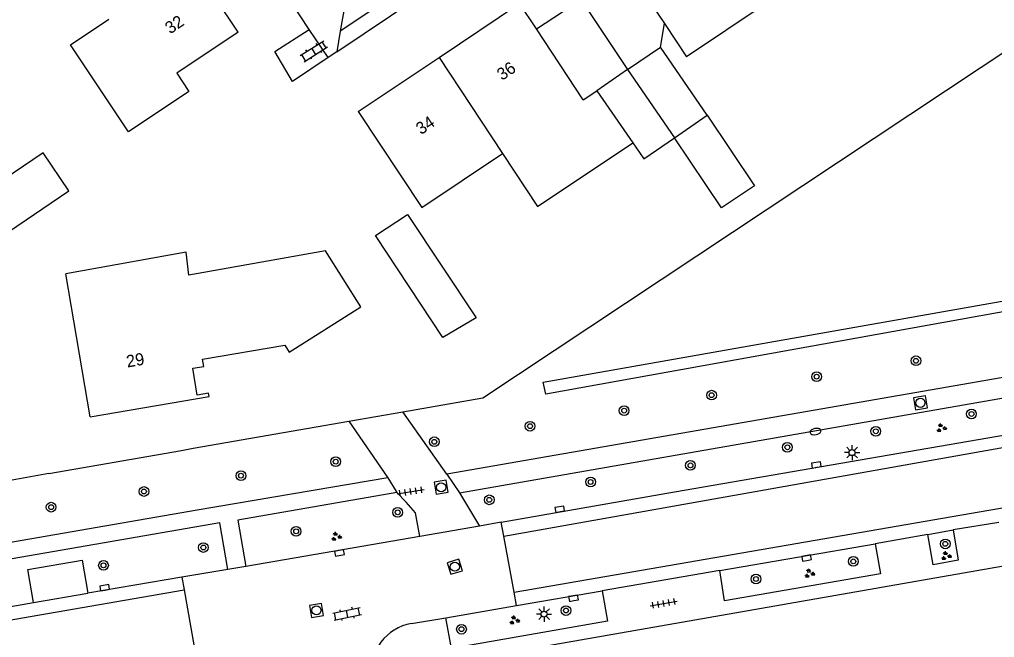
# Model space of a CAD drawing. Extents: x 137999 to 141000, y 397500 to 400501.
# Drawn here: x 138124.3 to 138204.7, y 399185 to 399235.9 of the extents above; entities that cross this region are included whole.
import ezdxf

# ---------------------------------------------------------------- set-up
doc = ezdxf.new("R2010")
doc.units = 0
for name, color, linetype in [('gg-afsc-erfafscheiding', 7, 'Continuous'), ('gg-afsc-hekwerk', 7, 'Continuous'), ('gg-anno-huisnummerreeks BGT', 7, 'Continuous'), ('gg-bbg-bijgebouw', 7, 'Continuous'), ('gg-bbg-gedigitaliseerde bebouwing', 7, 'Continuous'), ('gg-bbg-gedigitaliseerde bijgebouw', 7, 'Continuous'), ('gg-bbg-hoofdgebouw', 7, 'Continuous'), ('gg-bbg-luifel en loopbrug', 7, 'Continuous'), ('gg-bbg-tussenscheiding', 7, 'Continuous'), ('gg-knt-verharding', 7, 'Continuous'), ('gg-knt-verharding nz', 7, 'Continuous'), ('gt-grn-groengrens', 7, 'Continuous'), ('gt-grn-weggrens', 7, 'Continuous'), ('gt-symb-boom', 7, 'Continuous'), ('gt-symb-brandkraan', 7, 'Continuous'), ('gt-symb-groenvak', 7, 'Continuous'), ('gt-symb-klinker verharding', 7, 'Continuous'), ('gt-symb-kolk', 7, 'Continuous'), ('gt-symb-lichtmast', 7, 'Continuous'), ('gt-symb-rioolschacht', 7, 'Continuous'), ('gt-symb-tegel verharding', 7, 'Continuous')]:
    doc.layers.add(name, color=color, linetype=linetype)

# ---------------------------------------------------------------- blocks, each defined once
blk = doc.blocks.new('gt0-KL1')
at = {"layer": 'gt-symb-klinker verharding'}
for p, q in [((-1.15, 0.3), (1.15, 0.3)), ((-1, -0.3), (-1, 0.3)), ((-0.5, 0.3), (-0.5, 0.45)), ((0, -0.3), (0, 0.3)), ((0.5, 0.3), (0.5, 0.45)), ((1, -0.3), (1, 0.3)), ((-1.15, -0.3), (1.15, -0.3)), ((-0.5, -0.45), (-0.5, -0.3)), ((0.5, -0.45), (0.5, -0.3))]:
    blk.add_line(p, q, dxfattribs=at)
blk = doc.blocks.new('gt0-BOOM')
at = {"layer": 'gt-symb-boom'}
for radius in [0.4, 0.2]:
    blk.add_circle((0, 0), radius, dxfattribs=at)
blk = doc.blocks.new('gt0-KOLK')
at = {"layer": 'gt-symb-kolk'}
blk.add_lwpolyline([(0, 0), (0.375, 0), (0.375, 0.4), (-0.375, 0.4), (-0.375, 0), (0, 0)], dxfattribs=at)
blk = doc.blocks.new('gt0-TEG1')
at = {"layer": 'gt-symb-tegel verharding'}
for p, q in [((-1.125, 0), (1.125, 0)), ((-0.9, -0.25), (-0.9, 0.25)), ((-0.45, -0.25), (-0.45, 0.25)), ((0, -0.25), (0, 0.25)), ((0.45, -0.25), (0.45, 0.25)), ((0.9, -0.25), (0.9, 0.25))]:
    blk.add_line(p, q, dxfattribs=at)
blk = doc.blocks.new('gt0-RS')
at = {"layer": 'gt-symb-rioolschacht'}
blk.add_lwpolyline([(-0.5, -0.5), (0.5, -0.5), (0.5, 0.5), (-0.5, 0.5)], close=True, dxfattribs=at)
blk.add_circle((0, 0), 0.375, dxfattribs=at)
blk = doc.blocks.new('gt0-GRVAK')
at = {"layer": 'gt-symb-groenvak'}
for p, q in [((-0.11, 0.189), (-0.228, 0.24)), ((-0.182, 0.153), (0.088, 0.153)), ((-0.091, 0.211), (-0.156, 0.322)), ((-0.047, 0.214), (-0.047, 0.393)), ((-0.004, 0.211), (0.061, 0.322)), ((0.015, 0.189), (0.133, 0.24)), ((0.262, -0.052), (0.197, 0.059)), ((0.305, -0.049), (0.305, 0.13)), ((0.349, -0.052), (0.414, 0.059)), ((-0.245, -0.228), (-0.363, -0.177)), ((-0.318, -0.264), (-0.047, -0.264)), ((-0.226, -0.206), (-0.291, -0.095)), ((-0.183, -0.203), (-0.183, -0.024)), ((-0.139, -0.206), (-0.074, -0.095)), ((-0.12, -0.228), (-0.002, -0.177)), ((0.243, -0.074), (0.125, -0.023)), ((0.17, -0.11), (0.441, -0.11)), ((0.368, -0.074), (0.486, -0.023))]:
    blk.add_line(p, q, dxfattribs=at)
blk = doc.blocks.new('gt0-LMAST')
at = {"layer": 'gt-symb-lichtmast'}
for p, q in [((-0.182, 0.173), (-0.447, 0.438)), ((-0.005, 0.246), (-0.005, 0.621)), ((0.172, 0.173), (0.437, 0.438)), ((-0.255, -0.004), (-0.63, -0.004)), ((-0.182, -0.181), (-0.447, -0.446)), ((-0.005, -0.254), (-0.005, -0.629)), ((0.437, -0.446), (0.172, -0.181)), ((0.245, -0.004), (0.62, -0.004))]:
    blk.add_line(p, q, dxfattribs=at)
blk.add_circle((-0.005, -0.004), 0.25, dxfattribs=at)
blk = doc.blocks.new('gt0-BR')
at = {"layer": 'gt-symb-brandkraan'}
for centre, radius, start, end in [((-0.244, 0), 0.206, 107.56694, 252.43307), ((0.599, -2.664), 3, 106.89205, 107.56694), ((0, -0.691), 0.938, 73.10799, 106.89205), ((-0.599, -2.664), 3, 72.43309, 73.10799), ((0.244, 0), 0.206, 287.56695, 72.43309), ((0.599, 2.664), 3, 252.43307, 253.10797), ((0, 0.691), 0.938, 253.10797, 286.89206), ((-0.599, 2.664), 3, 286.89206, 287.56695)]:
    blk.add_arc(centre, radius, start, end, dxfattribs=at)

msp = doc.modelspace()

# ---------------------------------------------------------------- linework, layer by layer
at = {"layer": 'gg-afsc-erfafscheiding'}
for p, q in [((138162.505, 399204.745), (138208.008, 399234.964)), ((138126.747, 399198.524), (138114.608, 399196.353))]:
    msp.add_line(p, q, dxfattribs=at)
at = {"layer": 'gg-afsc-hekwerk'}
for p, q in [((138155.905, 399203.597), (138162.505, 399204.745)), ((138151.478, 399202.827), (138155.905, 399203.597)), ((138138.65, 399200.595), (138151.478, 399202.827)), ((138126.747, 399198.524), (138137.664, 399200.423)), ((138137.664, 399200.423), (138138.65, 399200.595))]:
    msp.add_line(p, q, dxfattribs=at)
at = {"layer": 'gg-bbg-bijgebouw'}
msp.add_line((138174.445, 399231.815), (138171.916, 399230.071), dxfattribs=at)
msp.add_lwpolyline([(138161.948, 399211.365), (138159.228, 399209.728), (138153.67, 399218.128), (138156.314, 399219.878), (138161.948, 399211.365)], dxfattribs=at)
at = {"layer": 'gg-bbg-gedigitaliseerde bebouwing'}
for p, q in [((138175.302, 399238.851), (138177.473, 399235.606)), ((138185.851, 399237.256), (138179.302, 399232.874)), ((138177.473, 399235.606), (138179.302, 399232.874)), ((138170.792, 399229.333), (138171.916, 399230.071)), ((138149.556, 399216.868), (138138.279, 399214.876)), ((138130.16, 399203.18), (138128.145, 399214.981))]:
    msp.add_line(p, q, dxfattribs=at)
for points in [[(138133.307, 399226.695), (138128.523, 399233.868), (138131.691, 399235.979)], [(138164.135, 399224.897), (138167.011, 399220.54), (138174.875, 399225.78)], [(138138.279, 399214.876), (138138.051, 399216.767), (138128.145, 399214.981)]]:
    msp.add_lwpolyline(points, dxfattribs=at)
at = {"layer": 'gg-bbg-gedigitaliseerde bijgebouw'}
for p, q in [((138174.445, 399231.815), (138177.14, 399233.673)), ((138181.012, 399228.057), (138177.14, 399233.673)), ((138178.318, 399226.199), (138181.012, 399228.057))]:
    msp.add_line(p, q, dxfattribs=at)
for points in [[(138174.875, 399225.78), (138175.789, 399224.455), (138178.318, 399226.199)], [(138121.311, 399221.593), (138123.419, 399218.446), (138128.404, 399221.825), (138126.279, 399224.96), (138121.311, 399221.593)]]:
    msp.add_lwpolyline(points, dxfattribs=at)
at = {"layer": 'gg-bbg-hoofdgebouw'}
for p, q in [((138142.36, 399234.91), (138138.584, 399240.571)), ((138158.903, 399232.825), (138165.54, 399237.27)), ((138166.921, 399235.183), (138165.54, 399237.27)), ((138170.792, 399229.333), (138166.921, 399235.183)), ((138152.25, 399228.37), (138158.903, 399232.825)), ((138152.46, 399212.27), (138149.556, 399216.868))]:
    msp.add_line(p, q, dxfattribs=at)
for points in [[(138142.36, 399234.91), (138137.285, 399231.525), (138138.29, 399230.019), (138133.307, 399226.695)], [(138152.25, 399228.37), (138157.477, 399220.46), (138164.135, 399224.897)], [(138130.16, 399203.18), (138139.949, 399204.857), (138139.903, 399205.136), (138138.976, 399204.983), (138138.608, 399207.213), (138139.516, 399207.354), (138139.418, 399207.939), (138146.188, 399209.104), (138146.559, 399208.534), (138152.46, 399212.27)]]:
    msp.add_lwpolyline(points, dxfattribs=at)
at = {"layer": 'gg-bbg-luifel en loopbrug'}
for p, q in [((138171.466, 399236.273), (138174.445, 399231.815)), ((138177.14, 399233.673), (138177.473, 399235.606))]:
    msp.add_line(p, q, dxfattribs=at)
for points in [[(138166.921, 399235.183), (138170.578, 399237.603), (138171.466, 399236.273)], [(138181.012, 399228.057), (138184.905, 399222.239), (138182.185, 399220.42), (138178.318, 399226.199)]]:
    msp.add_lwpolyline(points, dxfattribs=at)
at = {"layer": 'gg-bbg-tussenscheiding'}
for p, q in [((138158.903, 399232.825), (138164.135, 399224.897)), ((138174.445, 399231.815), (138178.318, 399226.199)), ((138171.916, 399230.071), (138174.875, 399225.78))]:
    msp.add_line(p, q, dxfattribs=at)
at = {"layer": 'gg-knt-verharding'}
for p, q in [((138161.959, 399242.476), (138150.76, 399234.976)), ((138150.479, 399233.288), (138162.643, 399241.451)), ((138151.15, 399237.133), (138150.76, 399234.976)), ((138150.76, 399234.976), (138150.479, 399233.288)), ((138150.479, 399233.288), (138149.761, 399232.809)), ((138206.49, 399206.64), (138159.538, 399198.453)), ((138160.581, 399196.928), (138205.58, 399204.78)), ((138159.538, 399198.453), (138155.905, 399203.597)), ((138151.478, 399202.827), (138154.669, 399198.16)), ((138178.299, 399197.007), (138207.252, 399202.01)), ((138164.035, 399194.5), (138178.299, 399197.007)), ((138156.199, 399196.164), (138155.422, 399196.942)), ((138160.581, 399196.928), (138162.249, 399194.175)), ((138155.099, 399182.118), (138222.319, 399193.878)), ((138162.249, 399194.175), (138157.314, 399193.333)), ((138164.035, 399194.5), (138162.249, 399194.175)), ((138164.243, 399193.356), (138164.035, 399194.5)), ((138199.198, 399193.501), (138201.279, 399193.866)), ((138205.024, 399194.493), (138201.279, 399193.866)), ((138157.314, 399193.333), (138142.981, 399190.849)), ((138165.082, 399188.734), (138164.243, 399193.356)), ((138199.198, 399193.501), (138194.848, 399192.735)), ((138182.049, 399190.521), (138194.848, 399192.735)), ((138141.501, 399190.596), (138137.709, 399189.971)), ((138142.981, 399190.849), (138141.501, 399190.596)), ((138137.709, 399189.971), (138129.949, 399188.661)), ((138137.709, 399189.971), (138137.895, 399188.92)), ((138182.049, 399190.521), (138172.348, 399188.84)), ((138125.472, 399187.889), (138129.949, 399188.661)), ((138137.895, 399188.92), (138138.726, 399184.235)), ((138165.281, 399187.639), (138165.082, 399188.734)), ((138165.281, 399187.639), (138172.348, 399188.84)), ((138114.664, 399186.025), (138125.472, 399187.889)), ((138159.469, 399186.634), (138165.281, 399187.639)), ((138156.626, 399186.166), (138159.469, 399186.634))]:
    msp.add_line(p, q, dxfattribs=at)
for points in [[(138148.191, 399235.124), (138146.716, 399237.366), (138147.086, 399237.634)], [(138149.761, 399232.809), (138146.814, 399230.843), (138145.362, 399233.311), (138148.191, 399235.124)], [(138154.669, 399198.16), (138138.98, 399195.484), (138115.485, 399191.418)], [(138155.422, 399196.942), (138142.319, 399194.672), (138142.981, 399190.849)], [(138157.314, 399193.333), (138156.966, 399195.278), (138156.199, 399196.164)], [(138141.501, 399190.596), (138140.835, 399194.44), (138114.014, 399189.797), (138114.664, 399186.025)], [(138201.279, 399193.866), (138201.687, 399191.367), (138199.621, 399190.993), (138199.198, 399193.501)], [(138194.848, 399192.735), (138195.279, 399190.236), (138182.429, 399188.022), (138182.049, 399190.521)], [(138125.472, 399187.889), (138125.002, 399190.611), (138129.49, 399191.378), (138129.949, 399188.661)], [(138172.348, 399188.84), (138172.779, 399186.333), (138159.918, 399184.098), (138159.469, 399186.634)]]:
    msp.add_lwpolyline(points, dxfattribs=at)
msp.add_arc((138157.39, 399182.113), 4.125, 100.6719, 184.35977, dxfattribs=at)
at = {"layer": 'gg-knt-verharding nz'}
msp.add_line((138064.325, 399176.225), (138137.895, 399188.92), dxfattribs=at)
for points in [[(138164.243, 399193.356), (138216.323, 399202.605), (138247.101, 399207.635), (138252.493, 399208.62), (138260.367, 399210.157), (138264.753, 399211.288), (138269.277, 399212.693), (138277.81, 399215.64), (138288.639, 399219.971)], [(138165.082, 399188.734), (138225.986, 399199.273), (138251.275, 399203.949), (138260.085, 399205.821), (138269.806, 399208.452), (138279.293, 399211.756), (138288.638, 399215.369)]]:
    msp.add_lwpolyline(points, dxfattribs=at)
at = {"layer": 'gt-grn-groengrens'}
msp.add_lwpolyline([(138167.494, 399206.051), (138228.965, 399216.895), (138229.189, 399216.127), (138167.69, 399205.069), (138167.494, 399206.051)], dxfattribs=at)
at = {"layer": 'gt-grn-weggrens'}
for p, q in [((138149.761, 399232.809), (138148.191, 399235.124)), ((138154.669, 399198.16), (138155.422, 399196.942)), ((138159.538, 399198.453), (138160.581, 399196.928))]:
    msp.add_line(p, q, dxfattribs=at)

# ---------------------------------------------------------------- block references
at = {"layer": 'gt-symb-boom'}
for p in [(138198.204, 399207.812), (138190.02, 399206.5), (138181.365, 399204.98), (138174.155, 399203.705), (138202.779, 399203.431), (138166.403, 399202.419), (138194.895, 399202.003), (138158.514, 399201.136), (138187.613, 399200.682), (138150.389, 399199.498), (138179.62, 399199.189), (138142.574, 399198.34), (138171.392, 399197.822), (138134.582, 399197.035), (138163.042, 399196.349), (138126.932, 399195.746), (138155.498, 399195.318), (138147.122, 399193.749), (138200.62, 399192.719), (138139.482, 399192.417), (138131.25, 399190.949), (138193.044, 399191.274), (138185.019, 399189.822), (138169.362, 399187.223), (138160.754, 399185.684)]:
    msp.add_blockref('gt0-BOOM', p, dxfattribs=at)
at = {"layer": 'gt-symb-brandkraan', "rotation": 10.658361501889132}
msp.add_blockref('gt0-BR', (138189.923, 399201.978), dxfattribs=at)
at = {"layer": 'gt-symb-groenvak'}
for p, rotation in [((138200.29, 399202.263), 1.3748347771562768), ((138150.424, 399193.313), 1.3748347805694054)]:
    msp.add_blockref('gt0-GRVAK', p, dxfattribs=dict(at, rotation=rotation))
for p in [(138200.689, 399191.719), (138189.422, 399190.271), (138165.103, 399186.411)]:
    msp.add_blockref('gt0-GRVAK', p, dxfattribs=at)
at = {"layer": 'gt-symb-klinker verharding'}
for p, rotation in [((138148.587, 399233.329), 32.21189736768), ((138151.329, 399186.946), 11.5907368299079)]:
    msp.add_blockref('gt0-KL1', p, dxfattribs=dict(at, rotation=rotation))
at = {"layer": 'gt-symb-kolk'}
for p, rotation in [((138190.035, 399199.033), 9.792146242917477), ((138168.885, 399195.381), 9.792146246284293), ((138150.661, 399192.16), -169.98206552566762), ((138189.226, 399191.356), 9.792146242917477), ((138131.384, 399188.914), 9.792146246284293), ((138170.017, 399188.044), 9.792146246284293)]:
    msp.add_blockref('gt0-KOLK', p, dxfattribs=dict(at, rotation=rotation))
at = {"layer": 'gt-symb-lichtmast'}
for p in [(138192.947, 399200.245), (138167.562, 399186.929)]:
    msp.add_blockref('gt0-LMAST', p, dxfattribs=at)
at = {"layer": 'gt-symb-rioolschacht'}
for p, rotation in [((138198.577, 399204.347), 9.792146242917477), ((138159.076, 399197.385), 9.792146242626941), ((138160.204, 399190.83), -163.37760386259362), ((138148.799, 399187.232), 99.32106070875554)]:
    msp.add_blockref('gt0-RS', p, dxfattribs=dict(at, rotation=rotation))
at = {"layer": 'gt-symb-tegel verharding'}
for p, rotation in [((138156.569, 399197.031), 8.972626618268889), ((138177.419, 399187.808), 9.725965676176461)]:
    msp.add_blockref('gt0-TEG1', p, dxfattribs=dict(at, rotation=rotation))

# ---------------------------------------------------------------- texts
at = {"layer": 'gg-anno-huisnummerreeks BGT'}
for s, rotation, p in [('32', 33.7, (138136.747, 399234.716)), ('36', 33.8, (138164.094, 399230.886)), ('34', 33.8, (138157.418, 399226.415)), ('29', 9.7, (138133.217, 399207.255))]:
    msp.add_text(s, height=1, rotation=rotation, dxfattribs=at).set_placement(p)

doc.saveas('drawing.dxf')
